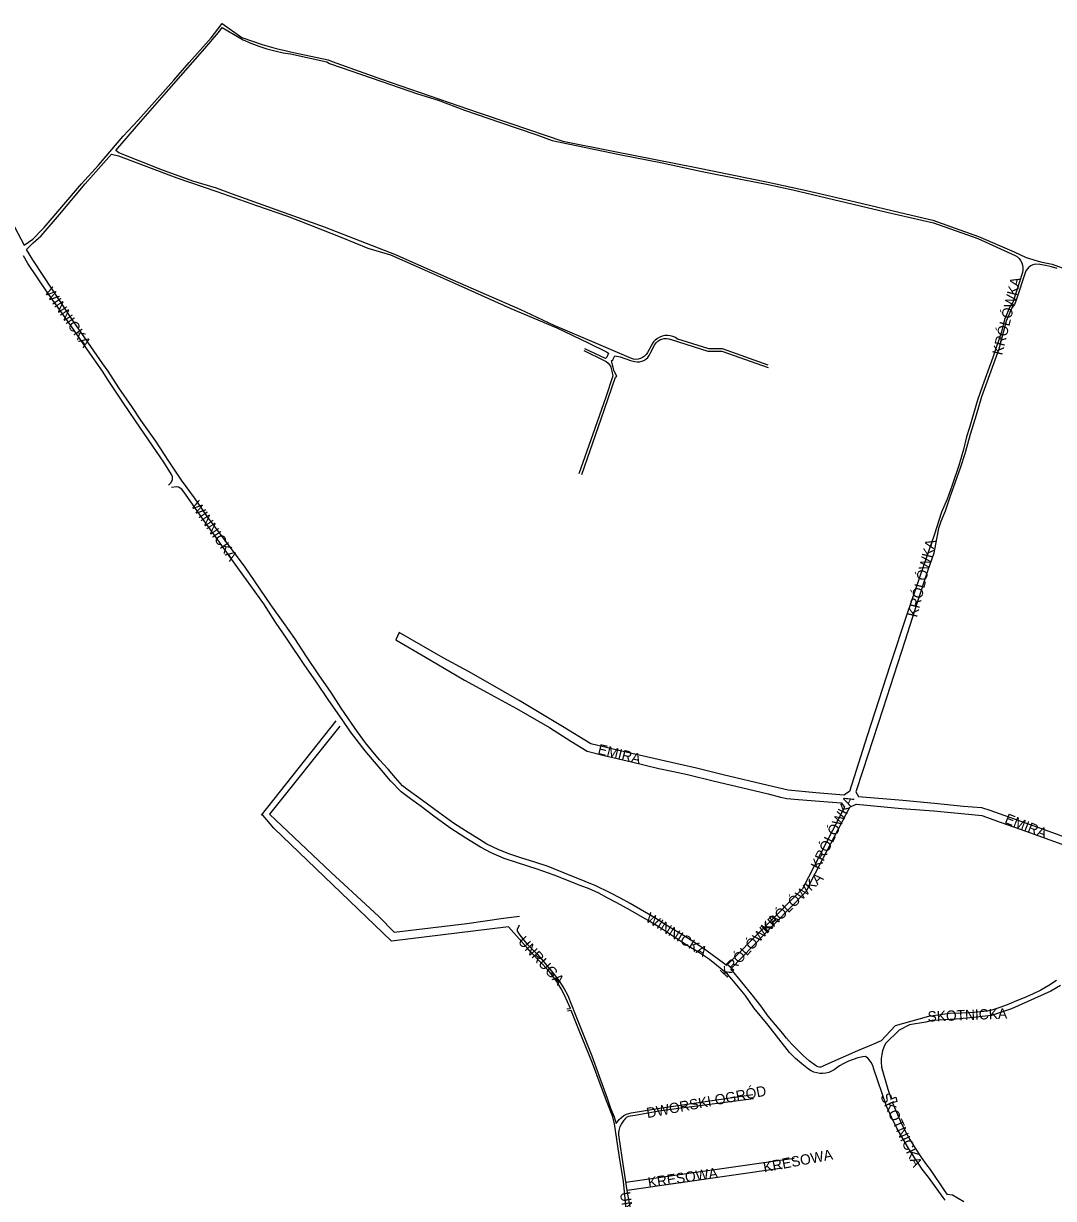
# Model space of a CAD drawing. Extents: x -304109 to -273954, y 21500 to 39796.
# Drawn here: x -299123 to -298123, y 27196 to 28338 of the extents above; entities that cross this region are included whole.
import ezdxf

# ---------------------------------------------------------------- set-up
doc = ezdxf.new("R2010")
doc.units = 0
doc.layers.add('krawedzie_ulic', color=7, linetype='Continuous')
doc.layers.add('nazwy_ulic', color=7, linetype='Continuous')

msp = doc.modelspace()

# ---------------------------------------------------------------- linework, layer by layer
at = {"layer": 'krawedzie_ulic'}
for points in [[(-299131.812, 28140.096), (-299122.193, 28122.273), (-299113.715, 28128.317), (-299104.225, 28138.143), (-299102.943, 28139.59), (-299066.706, 28182.131), (-299050.218, 28200.072), (-299026.094, 28228.382), (-299011.642, 28243.985), (-298976.986, 28282.562), (-298962.176, 28299.842), (-298940.598, 28323.781), (-298929.96, 28337.758), (-298910.914, 28324.241), (-298891.353, 28317.382), (-298877.786, 28313.368), (-298867.724, 28311.285), (-298863.659, 28310.167), (-298856.393, 28308.643), (-298827.122, 28302.547), (-298823.414, 28300.972), (-298775.451, 28283.748), (-298681.658, 28251.281), (-298649.699, 28240.712), (-298599.245, 28223.59), (-298550.461, 28213.887), (-298469.764, 28197.987), (-298400, 28183.67), (-298362.792, 28175.393), (-298315.089, 28164.489), (-298266.463, 28152.882), (-298240.011, 28146.671), (-298213.73, 28137.355), (-298195.765, 28130.793), (-298161.09, 28116.077), (-298149.34, 28110.615), (-298135.568, 28106.396), (-298124.307, 28104.031), (-298114.456, 28100.328)], [(-298534.909, 28013.233), (-298566.475, 28026.811), (-298607.728, 28044.494), (-298640.902, 28059.788), (-298705.981, 28088.294), (-298753.736, 28109.635), (-298760.696, 28112.785), (-298830.555, 28139.765), (-298919.977, 28172.029), (-298935.676, 28177.873), (-298958.389, 28184.732), (-298989.534, 28195.961), (-299030.331, 28212.169), (-299033.226, 28214.456), (-299011.392, 28240.123), (-298981.875, 28273.667), (-298946.81, 28313.616), (-298933.68, 28329.016), (-298930.167, 28333.794), (-298919.145, 28327.239), (-298909.748, 28321.954), (-298902.214, 28318.683), (-298894.53, 28315.782), (-298886.714, 28313.258), (-298878.784, 28311.118), (-298870.76, 28309.367), (-298863.865, 28308.185), (-298828.345, 28300.463), (-298825.856, 28298.99), (-298774.945, 28281.257), (-298740.345, 28269.368), (-298720.376, 28263.22), (-298694.769, 28253.414), (-298659.914, 28241.677), (-298624.5, 28229.686), (-298609.716, 28223.945), (-298544.162, 28210.482), (-298502.95, 28202.456), (-298465.651, 28194.226), (-298425.048, 28186.301), (-298400, 28181.328), (-298375.917, 28176.109), (-298284.734, 28154.557), (-298239.478, 28144.286), (-298196.303, 28128.752), (-298160.037, 28112.528), (-298160.035, 28112.527), (-298158.036, 28111.148), (-298156.291, 28109.46), (-298154.845, 28107.51), (-298153.739, 28105.348), (-298153.003, 28103.035), (-298152.655, 28100.632), (-298152.706, 28098.204), (-298153.154, 28095.818), (-298162.517, 28066.816), (-298165.125, 28063.276), (-298170.584, 28050.19), (-298173.358, 28038.102), (-298181.848, 28013.23), (-298186.599, 28000), (-298192.019, 27985.788), (-298196.745, 27971.989), (-298204.56, 27945.19), (-298207.405, 27936.106), (-298210.18, 27923.816), (-298214.975, 27908.389), (-298221.435, 27889.414), (-298226.213, 27875.564), (-298231.638, 27863.145), (-298238.949, 27840.718), (-298249.136, 27811.04), (-298265.211, 27763.603), (-298281.504, 27714.743), (-298303.711, 27645.683), (-298321.077, 27591.642), (-298326.369, 27588.226), (-298326.407, 27588.229), (-298353.676, 27590.309), (-298380.48, 27592.944), (-298400, 27597.501), (-298443.77, 27607.854), (-298469.659, 27614.261), (-298499.726, 27621.059), (-298543.757, 27631.26), (-298572.194, 27638.166), (-298599.538, 27654.741), (-298641.624, 27680.26), (-298672.228, 27697.584), (-298691.05, 27708.191), (-298715.379, 27721.421), (-298758.075, 27746.123), (-298761.417, 27739.142), (-298732.596, 27722.318), (-298701.989, 27704.18)], [(-298328.99, 27580.69), (-298325.79, 27576.54), (-298366.68, 27497.26), (-298440.383, 27422.824), (-298441.892, 27424.126), (-298449.376, 27429.397), (-298459.152, 27436.545), (-298470.657, 27444.248), (-298482.213, 27451.697), (-298497.23, 27461.07), (-298510.059, 27469.126), (-298519.934, 27474.951), (-298533.83, 27483.004), (-298543.246, 27488.017), (-298554.138, 27493.534), (-298567.438, 27500), (-298577.535, 27504.32), (-298597.674, 27512.327), (-298613.479, 27518.724), (-298626.479, 27523.25), (-298640.037, 27527.316), (-298650.64, 27530.783), (-298661.448, 27534.911), (-298673.126, 27540.714), (-298680.167, 27545.213), (-298693.686, 27553.45), (-298705.624, 27561.032), (-298719.759, 27571.251), (-298735.426, 27582.887), (-298749.611, 27592.902), (-298755.124, 27597.305), (-298761.766, 27605.01), (-298768.817, 27613.375), (-298777.194, 27622.548), (-298785.011, 27631.876), (-298791.041, 27639.125), (-298798.811, 27649.674), (-298807.249, 27662.408), (-298814.509, 27672.755), (-298824.379, 27687.772), (-298836.139, 27704.968), (-298848.105, 27722.825), (-298859.663, 27740.378), (-298870.502, 27755.899), (-298882.671, 27773.196), (-298908.491, 27810.529), (-298920.197, 27826.454), (-298931.8, 27841.769), (-298944.374, 27858.453), (-298957.055, 27876.867), (-298969.579, 27894.06), (-298981.904, 27912.678), (-298994.485, 27931.957), (-299009.157, 27952.295), (-299017.851, 27965.638), (-299030.276, 27983.95), (-299040.73, 28000), (-299045.856, 28007.204), (-299074.934, 28049.231), (-299113.956, 28108.13), (-299120.074, 28118.137), (-299113.633, 28124.749), (-299105.645, 28131.661), (-299088.138, 28152.195), (-299062.945, 28182.08), (-299037.652, 28210.695), (-299030.588, 28209.272), (-298973.989, 28187.881), (-298935.273, 28174.417), (-298896.71, 28160.851), (-298866.732, 28150.689), (-298856.469, 28146.726), (-298813.945, 28129.755), (-298788.491, 28119.593), (-298766.541, 28113.089), (-298741.85, 28102.114), (-298700.903, 28083.822), (-298649.948, 28061.007), (-298605.24, 28042.004), (-298574.657, 28027.471), (-298556.826, 28018.833), (-298555.099, 28017.614), (-298556.68, 28013.497), (-298557.952, 28012.226), (-298577.917, 28021.83)], [(-298982.248, 27889.33), (-298979.809, 27891.628), (-298978.289, 27894.33), (-298978.348, 27897.484), (-298979.169, 27899.718), (-298986.841, 27911.59), (-298997.374, 27927.062), (-299014.35, 27951.918), (-299026.368, 27969.927), (-299040.686, 27991.386), (-299046.322, 28000), (-299060.734, 28020.722), (-299076.973, 28044.301), (-299100.114, 28076.876), (-299118.687, 28104.725), (-299122.948, 28112.043)], [(-298119.535, 28099.812), (-298125.024, 28101.475), (-298130.616, 28102.751), (-298136.283, 28103.635), (-298140.73, 28104.048), (-298142.897, 28103.456), (-298144.925, 28102.49), (-298146.75, 28101.18), (-298148.314, 28099.567), (-298149.569, 28097.704), (-298149.713, 28097.434), (-298159.631, 28067.968), (-298160.668, 28064.954), (-298163.482, 28061.717), (-298168.788, 28048.633), (-298176.084, 28021.282), (-298183.953, 28000), (-298192.743, 27974.955), (-298198.171, 27957.346), (-298203.917, 27938.568), (-298209.155, 27919.583), (-298213.106, 27906.947), (-298218.716, 27891.374), (-298223.126, 27878.59), (-298228.064, 27864.08), (-298232.241, 27854.092), (-298234.451, 27847.242), (-298236.593, 27837.134), (-298239.283, 27823.368), (-298245.271, 27805.712), (-298255.475, 27774.456), (-298267.364, 27737.77), (-298288.625, 27671.551), (-298308.082, 27612.287), (-298314.716, 27591.329), (-298312.317, 27586.982), (-298269.334, 27583.233), (-298238.509, 27580.409), (-298210.181, 27577.455), (-298192.984, 27576.23), (-298184.713, 27573.61), (-298123.995, 27551.889), (-298100.361, 27543.074)], [(-298487.884, 28031.286), (-298490.091, 28032.687), (-298492.486, 28033.735), (-298495.013, 28034.406), (-298497.612, 28034.684), (-298500.224, 28034.563), (-298502.786, 28034.046), (-298505.24, 28033.145), (-298507.528, 28031.88), (-298509.596, 28030.281), (-298511.397, 28028.386), (-298512.088, 28027.477), (-298517.232, 28018.023), (-298518.5, 28016.153), (-298520.077, 28014.536), (-298521.914, 28013.222), (-298523.954, 28012.252), (-298526.132, 28011.656), (-298528.382, 28011.452), (-298530.632, 28011.648), (-298532.813, 28012.238), (-298534.856, 28013.201), (-298535.179, 28013.397)], [(-298580.952, 27899.677), (-298562.101, 27953.618), (-298548.053, 27994.264), (-298546.987, 27995.337), (-298549.477, 28000), (-298552.058, 28010.194), (-298550.786, 28011.21), (-298548.749, 28014.819), (-298543.565, 28014.108), (-298533.76, 28010.399), (-298529.542, 28009.332), (-298527.252, 28009.034), (-298524.945, 28009.135), (-298522.69, 28009.632), (-298520.555, 28010.51), (-298518.602, 28011.742), (-298516.891, 28013.293), (-298515.473, 28015.115), (-298514.389, 28017.154), (-298514.387, 28017.16), (-298510.158, 28025.901), (-298508.797, 28027.694), (-298507.14, 28029.219), (-298505.24, 28030.427), (-298503.156, 28031.281), (-298500.955, 28031.753), (-298498.704, 28031.829), (-298496.476, 28031.507), (-298494.339, 28030.796), (-298494.193, 28030.731), (-298458.575, 28019.4), (-298445.105, 28019.402), (-298400, 28003.651)], [(-298400, 28005.734), (-298444.391, 28021.79), (-298457.708, 28021.891), (-298488.55, 28031.493)], [(-298579.087, 28020.203), (-298559.072, 28010.447), (-298557.114, 28009.363), (-298555.379, 28007.949), (-298553.923, 28006.249), (-298552.793, 28004.317), (-298552.624, 28003.943), (-298551.663, 28000), (-298550.705, 27995.474), (-298557.728, 27974.694), (-298570.057, 27938.683), (-298583.857, 27900.429)], [(-298564.256, 27492.899), (-298574.485, 27497.553), (-298581.903, 27500), (-298597.097, 27506.124), (-298607.804, 27510.557), (-298624.168, 27516.189), (-298643.487, 27522.419), (-298656.129, 27526.692), (-298668.825, 27532.033), (-298679.229, 27537.587), (-298693.361, 27546.483), (-298708.871, 27556.391), (-298724.588, 27567.874), (-298736.836, 27577.134), (-298747.348, 27584.518), (-298756.127, 27591.502), (-298766.749, 27602.243), (-298776.814, 27614.106), (-298791.274, 27631.291), (-298805.381, 27649.75), (-298813.562, 27661.569), (-298826.345, 27680.185), (-298839.128, 27698.852), (-298849.763, 27714.273), (-298867.097, 27739.636), (-298878.245, 27756.377), (-298889.701, 27774.083), (-298906.418, 27797.363), (-298921.704, 27818.513), (-298935.764, 27838.447), (-298947.572, 27854.677), (-298964.854, 27879.633), (-298969.199, 27885.516), (-298972.464, 27887.283), (-298974.552, 27887.529), (-298979.186, 27887.053)], [(-298701.989, 27704.18), (-298694.796, 27699.834), (-298672.762, 27687.918), (-298644.149, 27672.416), (-298612.166, 27653.927), (-298591.554, 27640.48), (-298575.791, 27630.878)], [(-298595.594, 27380.564), (-298592.035, 27381.081), (-298597.549, 27393.784), (-298600.916, 27400.184), (-298605.097, 27407.244), (-298613.303, 27417.906), (-298621.301, 27426.228), (-298629.757, 27435.057), (-298634.291, 27440.184), (-298644.176, 27451.553), (-298652.022, 27460.384), (-298765.5, 27446.4), (-298880, 27556.13), (-298890.44, 27568.61), (-298891.77, 27568.84), (-298819.42, 27660.52)], [(-298815.82, 27655.07), (-298884.098, 27569.621), (-298824.7, 27513.23), (-298777.94, 27470.35), (-298762.94, 27455.24), (-298692.52, 27463.57), (-298656.96, 27468.82), (-298641.316, 27470.548)], [(-298575.791, 27630.878), (-298559.227, 27626.773), (-298532.676, 27620.673), (-298506.073, 27614.065), (-298491.805, 27611.172), (-298478.301, 27608.225), (-298452.208, 27601.818), (-298425.86, 27595.616), (-298400, 27589.311), (-298388.084, 27586.346), (-298381.887, 27584.967), (-298370.492, 27583.999), (-298350.094, 27582.236), (-298328.984, 27580.772)], [(-298119.89, 27407.997), (-298127.476, 27403.273), (-298135.266, 27398.893), (-298143.244, 27394.866), (-298151.394, 27391.2), (-298158.767, 27388.251), (-298166.354, 27385.048), (-298174.087, 27382.218), (-298181.949, 27379.766), (-298187.418, 27378.304), (-298199.899, 27377.168), (-298212.41, 27376.431), (-298223.901, 27376.106), (-298244.152, 27373.277), (-298276.764, 27364.046), (-298290.159, 27349.406), (-298300.042, 27345.416), (-298313.138, 27339.794), (-298346.918, 27324.868), (-298347.352, 27324.608), (-298348.743, 27324.084), (-298350.223, 27323.948), (-298351.686, 27324.21), (-298353.027, 27324.851), (-298353.923, 27325.501), (-298360.076, 27330.248), (-298365.976, 27335.304), (-298371.608, 27340.658), (-298376.958, 27346.294), (-298382.01, 27352.198), (-298385.815, 27356.631), (-298400, 27373.632), (-298407.244, 27383.57), (-298415.652, 27394.078), (-298425.641, 27406.617), (-298436.229, 27419.379), (-298393.091, 27463.728), (-298362.74, 27494.92), (-298358.058, 27505.143), (-298320.67, 27576.41)], [(-298320.67, 27576.41), (-298314.38, 27579.3)], [(-298314.378, 27579.325), (-298314.281, 27579.315), (-298270.434, 27575.355), (-298239.095, 27573.035), (-298202.272, 27569.342), (-298192.607, 27568.44), (-298173.739, 27561.551), (-298149.796, 27553.09), (-298099.783, 27534.977), (-298079.503, 27531.638), (-298067.096, 27530.151), (-298033.945, 27525.779)], [(-298492.383, 27451.367), (-298505.11, 27459.525), (-298517.276, 27466.717), (-298534.022, 27476.341), (-298546.951, 27483.532), (-298556.316, 27488.544), (-298564.256, 27492.899)], [(-298641.701, 27461.732), (-298643.678, 27457.658), (-298643.675, 27455.979), (-298641.177, 27452.171), (-298634.502, 27444.15), (-298623.855, 27433.342), (-298618.047, 27426.643), (-298608.569, 27415.374), (-298603.065, 27408.114), (-298597.966, 27399.937), (-298594.599, 27393.486), (-298587.398, 27375.294), (-298578.257, 27352.631), (-298571.311, 27335.048), (-298562.78, 27311.773), (-298556.393, 27293.783), (-298552.918, 27284.178), (-298549.497, 27275.641), (-298547.503, 27269.39), (-298544.662, 27273.11), (-298539.939, 27277.089), (-298537.348, 27278.418), (-298532.926, 27279.548), (-298505.067, 27284.194), (-298414.925, 27297.561)], [(-298228.224, 27194.898), (-298230.028, 27197.331), (-298244.431, 27217.024), (-298250.341, 27225.015), (-298257.01, 27234.653), (-298263.346, 27244.514), (-298269.343, 27254.585), (-298274.992, 27264.854), (-298280.287, 27275.311), (-298285.223, 27285.942), (-298297.714, 27323.122), (-298297.85, 27323.702), (-298298.695, 27326.229), (-298299.907, 27328.602), (-298301.461, 27330.766), (-298303.321, 27332.674), (-298305.445, 27334.283), (-298308.014, 27333.912), (-298312.814, 27332.91), (-298317.516, 27331.521), (-298322.089, 27329.753), (-298326.503, 27327.618), (-298330.728, 27325.13), (-298334.737, 27322.307), (-298335.871, 27321.496), (-298338.431, 27320.026), (-298341.165, 27318.916), (-298344.024, 27318.186), (-298346.956, 27317.848), (-298349.907, 27317.91), (-298352.822, 27318.369), (-298355.648, 27319.218), (-298358.334, 27320.441), (-298360.691, 27322.16), (-298367.122, 27327.185), (-298373.299, 27332.52), (-298379.207, 27338.15), (-298400, 27364.684), (-298413.75, 27381.672), (-298422.415, 27393.858), (-298435.104, 27409.544), (-298439.434, 27414.264), (-298449.976, 27423.037), (-298456.85, 27428.412), (-298466.726, 27434.949), (-298478.536, 27442.296), (-298492.383, 27451.367)], [(-298116.041, 27403.405), (-298125.693, 27397.73), (-298163.816, 27380.526), (-298183.252, 27374.171), (-298207.113, 27371.697), (-298217.362, 27370.565), (-298240.695, 27369.408), (-298246.83, 27367.608), (-298262.65, 27364.922), (-298272.751, 27359.916), (-298286.02, 27346.955), (-298287.631, 27343.482), (-298288.871, 27339.86), (-298289.727, 27336.128), (-298290.189, 27332.327), (-298290.252, 27328.499), (-298289.916, 27324.686), (-298289.184, 27320.928), (-298288.835, 27319.632)], [(-298537.13, 27179.741), (-298540.339, 27213.049), (-298544.501, 27238.421), (-298549.028, 27268.928), (-298550.87, 27275.74), (-298556.998, 27291.137), (-298563.027, 27307.856), (-298570.435, 27327.98), (-298583.404, 27359.434), (-298591.319, 27378.895), (-298594.675, 27378.277)], [(-298290.068, 27323.832), (-298283.807, 27302.503), (-298280.477, 27293.287), (-298276.027, 27294.754), (-298275.017, 27290.614), (-298279.178, 27289.342), (-298275.529, 27280.181), (-298271.512, 27271.175), (-298267.132, 27262.34), (-298262.398, 27253.689), (-298257.317, 27245.238), (-298251.898, 27237), (-298246.149, 27228.988), (-298242.846, 27224.679), (-298228.902, 27203.741), (-298226.655, 27200.439), (-298221.099, 27199.814), (-298210.113, 27193.506)], [(-298536.87, 27204.314), (-298541.802, 27236.189), (-298545.094, 27258.256), (-298544.895, 27260.546), (-298544.868, 27260.84), (-298544.399, 27263.587), (-298543.542, 27266.239), (-298542.315, 27268.741), (-298539.677, 27272.512), (-298539.284, 27273.2), (-298538.195, 27274.519), (-298536.831, 27275.551), (-298535.265, 27276.238), (-298533.582, 27276.545), (-298529.159, 27277.37), (-298514.772, 27279.999), (-298504.3, 27281.754), (-298414.149, 27293.629)], [(-298538.092, 27212.217), (-298374.67, 27235.48)], [(-298386.2, 27225.76), (-298536.87, 27204.314)], [(-298536.87, 27204.314), (-298536.908, 27204.309)], [(-298489.516, 27030.753), (-298491.013, 27033.008), (-298496.259, 27067.736), (-298502.84, 27110.344), (-298512.477, 27125.987), (-298524.712, 27144.064), (-298527.98, 27151.788), (-298532.541, 27172.682), (-298532.759, 27181.023), (-298536.609, 27202.631), (-298536.87, 27204.314)]]:
    msp.add_lwpolyline(points, dxfattribs=at)

# ---------------------------------------------------------------- texts
at = {"layer": 'nazwy_ulic'}
for s, rotation, p in [('KRÓLÓWKA', 76.171708, (-298172.85, 28015.017)), ('WINNICKA', 304.628664, (-299102.927, 28077.043)), ('WINNICKA', 304.628664, (-298960.772, 27869.607)), ('KRÓLÓWKA', 76.171708, (-298255.407, 27760.382)), ('EMIRA', 346.171708, (-298566.069, 27628.379)), ('KRÓLÓWKA', 63.794481, (-298350.186, 27515.277)), ('EMIRA', 338.5155, (-298171.079, 27561.421)), ('KRÓLÓWKA', 43.982511, (-298401.294, 27453.094)), ('WINNICKA', 327.749067, (-298519.764, 27466.352)), ('KRÓLÓWKA', 47.680531, (-298440.28, 27410.011)), ('UNRUGA', 312.452667, (-298643.451, 27445.527)), ('SKOTNICKA', 2.266517, (-298245.039, 27368.153)), ('DWORSKI OGRÓD', 10.752828, (-298517.148, 27274.388)), ('SKOTNICKA', 294.737853, (-298291.316, 27296.009)), ('KRESOWA', 10.752828, (-298403.781, 27221.675)), ('KRESOWA', 8.254261, (-298516.003, 27206.796)), ('UNRUGA', 279.143489, (-298543.96, 27202.034))]:
    msp.add_text(s, height=10, rotation=rotation, dxfattribs=at).set_placement(p)

doc.saveas('drawing.dxf')
